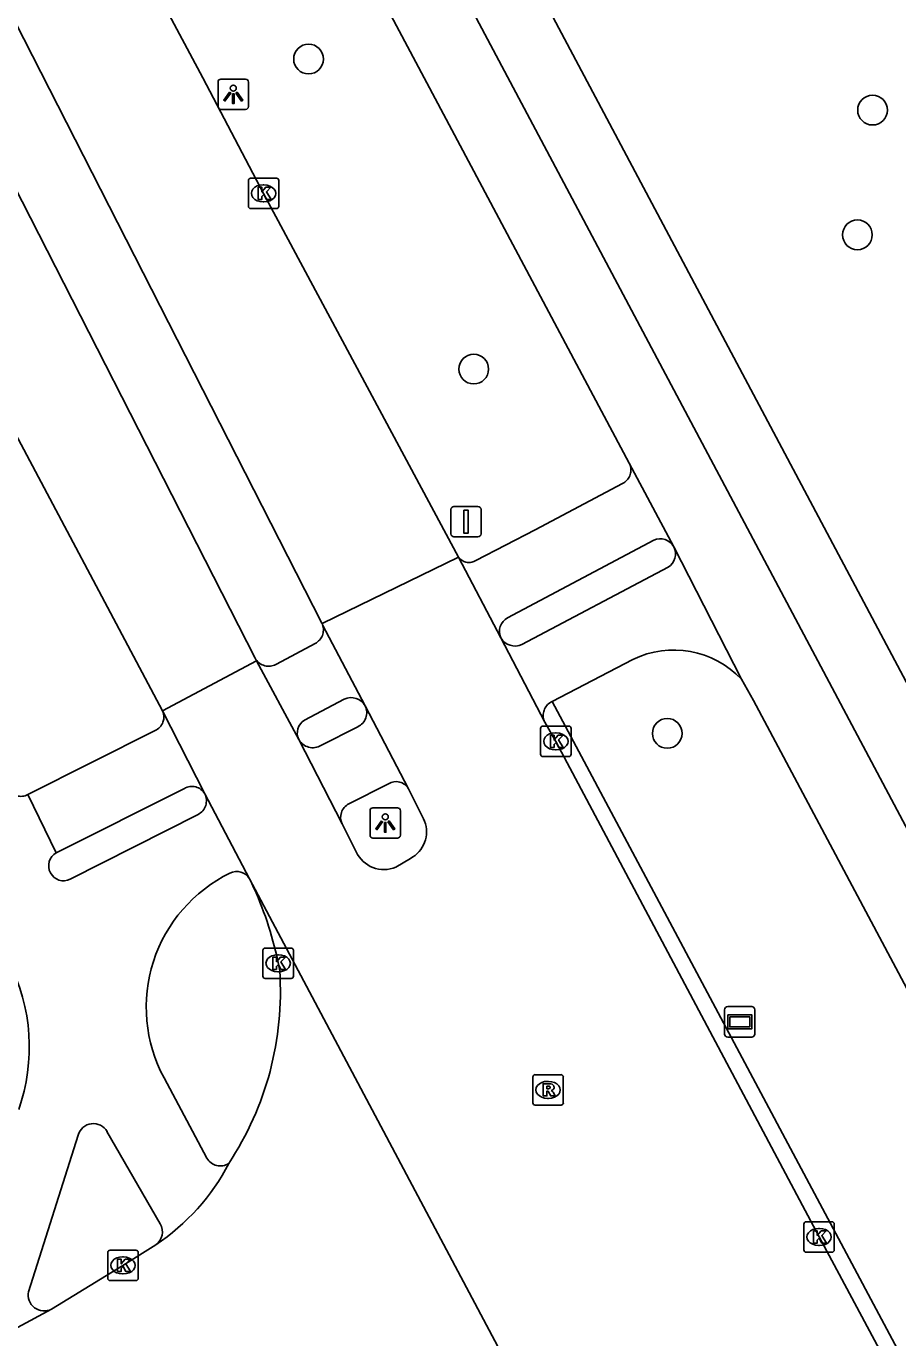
# Model space of a CAD drawing. Extents: x 158838 to 160074, y 386376 to 387776.
# Drawn here: x 159275.17 to 159303.81, y 387026.31 to 387069.43 of the extents above; entities that cross this region are included whole.
import ezdxf

# ---------------------------------------------------------------- set-up
doc = ezdxf.new("R2010")
doc.units = 0
for name, color, linetype in [('IMGEO_Berm_open', 7, 'Continuous'), ('IMGEO_Boom', 7, 'Continuous'), ('IMGEO_Fietspad_gesloten', 7, 'Continuous'), ('IMGEO_Fietspad_open', 7, 'Continuous'), ('IMGEO_Kolk', 7, 'Continuous'), ('IMGEO_Lichtpunt', 7, 'Continuous'), ('IMGEO_Rijbaan_lokaal_gesloten', 7, 'Continuous'), ('IMGEO_Rijbaan_lokaal_open', 7, 'Continuous'), ('IMGEO_Rioolput', 7, 'Continuous'), ('IMGEO_Straatnaambord', 7, 'Continuous'), ('IMGEO_Verkeersbordpaal', 7, 'Continuous'), ('IMGEO_Voetpad_open', 7, 'Continuous')]:
    doc.layers.add(name, color=color, linetype=linetype)

msp = doc.modelspace()

# ---------------------------------------------------------------- linework, layer by layer
at = {"layer": 'IMGEO_Berm_open'}
msp.add_lwpolyline([(159304.151, 387025.275), (159292.452, 387047.224)], dxfattribs=at)
at = {"layer": 'IMGEO_Boom'}
for centre in [(159284.45, 387068.349), (159302.984, 387066.669), (159302.486, 387062.568), (159289.878, 387058.155), (159296.238, 387046.179)]:
    msp.add_circle(centre, 0.489, dxfattribs=at)
at = {"layer": 'IMGEO_Fietspad_gesloten'}
for points in [[(159314.185, 387024.122), (159313.935, 387024.592), (159304.248, 387042.785), (159259.512, 387127.003), (159257.832, 387130.098)], [(159256.446, 387127.537), (159257.729, 387125.109), (159294.989, 387055.058)], [(159294.989, 387055.058), (159296.455, 387052.309)], [(159296.455, 387052.309), (159298.672, 387047.959)], [(159298.672, 387047.959), (159299.067, 387047.254), (159308.249, 387030.008)]]:
    msp.add_lwpolyline(points, dxfattribs=at)
at = {"layer": 'IMGEO_Fietspad_open'}
for points in [[(159291.462, 387049.101), (159296.266, 387051.638)], [(159295.109, 387048.608), (159292.452, 387047.224)], [(159292.452, 387047.224), (159292.412, 387047.204), (159292.375, 387047.18), (159292.339, 387047.153), (159292.306, 387047.122), (159292.276, 387047.089), (159292.249, 387047.054), (159292.226, 387047.016), (159292.205, 387046.976), (159292.189, 387046.935), (159292.176, 387046.892), (159292.167, 387046.848), (159292.162, 387046.804), (159292.161, 387046.759), (159292.164, 387046.715), (159292.171, 387046.671), (159292.182, 387046.627), (159292.197, 387046.585), (159292.215, 387046.545)], [(159284.857, 387045.778), (159286.066, 387046.398)], [(159287.08, 387044.524), (159285.778, 387043.86)], [(159275.229, 387044.169), (159276.156, 387042.251)], [(159276.617, 387041.381), (159280.82, 387043.516)], [(159279.7, 387034.855), (159281.11, 387032.213)], [(159276.88, 387032.964), (159275.25, 387027.822)], [(159279.578, 387030.05), (159277.826, 387033.085)]]:
    msp.add_lwpolyline(points, dxfattribs=at)
for centre, radius, start, end in [((159295.991, 387052.078), 0.519, 302.055, 26.4832), ((159291.233, 387049.575), 0.527, 208.4762, 295.8003), ((159296.449, 387045.861), 3.057, 43.3477, 116.0058), ((159285.858, 387046.858), 0.505, 294.338, 25.9392), ((159284.591, 387046.237), 0.531, 209.3333, 300.1299), ((159274.995, 387044.574), 0.468, 203.9621, 300.0531), ((159287.326, 387044.126), 0.468, 29.4693, 121.675), ((159280.594, 387043.961), 0.499, 296.8948, 27.0044), ((159285.991, 387043.421), 0.488, 115.9322, 206.8332), ((159276.402, 387041.824), 0.493, 120.013, 295.8239), ((159284.021, 387037.176), 4.905, 116.0597, 208.2446), ((159282.093, 387041.157), 0.482, 29.7624, 118.1126), ((159269.032, 387035.865), 6.24, 340.7823, 26.8099), ((159277.377, 387032.837), 0.513, 28.8833, 165.6946), ((159281.55, 387032.459), 0.504, 209.2425, 303.5491), ((159279.129, 387029.789), 0.519, 305.5439, 30.1979), ((159275.76, 387027.711), 0.522, 167.7025, 297.5887)]:
    msp.add_arc(centre, radius, start, end, dxfattribs=at)
at = {"layer": 'IMGEO_Kolk'}
for p, q in [((159282.471, 387063.505), (159282.471, 387064.357)), ((159282.546, 387064.431), (159283.398, 387064.431)), ((159282.959, 387064.211), (159282.984, 387064.211)), ((159283.472, 387064.357), (159283.472, 387063.505)), ((159283.398, 387063.431), (159282.546, 387063.431)), ((159282.982, 387063.651), (159282.957, 387063.651)), ((159292.076, 387045.49), (159292.076, 387046.342)), ((159292.151, 387046.416), (159293.003, 387046.416)), ((159292.564, 387046.196), (159292.589, 387046.196)), ((159293.077, 387046.342), (159293.077, 387045.49)), ((159293.003, 387045.416), (159292.151, 387045.416)), ((159292.587, 387045.636), (159292.562, 387045.636)), ((159282.95, 387038.194), (159282.95, 387039.046)), ((159283.025, 387039.12), (159283.877, 387039.12)), ((159283.438, 387038.9), (159283.463, 387038.9)), ((159283.951, 387039.046), (159283.951, 387038.194)), ((159283.461, 387038.34), (159283.436, 387038.34)), ((159283.877, 387038.12), (159283.025, 387038.12)), ((159300.725, 387029.195), (159300.725, 387030.047)), ((159300.8, 387030.121), (159301.652, 387030.121)), ((159301.213, 387029.901), (159301.238, 387029.901)), ((159301.726, 387030.047), (159301.726, 387029.195)), ((159301.236, 387029.341), (159301.211, 387029.341)), ((159277.851, 387028.261), (159277.851, 387029.113)), ((159277.926, 387029.187), (159278.778, 387029.187)), ((159278.339, 387028.967), (159278.364, 387028.967)), ((159278.852, 387029.113), (159278.852, 387028.261)), ((159301.652, 387029.121), (159300.8, 387029.121)), ((159278.362, 387028.407), (159278.337, 387028.407)), ((159278.778, 387028.187), (159277.926, 387028.187))]:
    msp.add_line(p, q, dxfattribs=at)
for points in [[(159282.471, 387063.505), (159282.471, 387064.357)], [(159282.546, 387064.431), (159283.398, 387064.431)], [(159283.472, 387064.357), (159283.472, 387063.505)], [(159282.792, 387064.131), (159282.915, 387064.131), (159282.915, 387063.98), (159283.045, 387064.131), (159283.209, 387064.131), (159283.063, 387063.98), (159283.216, 387063.731), (159283.064, 387063.731), (159282.979, 387063.895), (159282.915, 387063.828), (159282.915, 387063.731), (159282.792, 387063.731), (159282.792, 387064.131)], [(159283.398, 387063.431), (159282.546, 387063.431)], [(159292.076, 387045.49), (159292.076, 387046.342)], [(159292.151, 387046.416), (159293.003, 387046.416)], [(159292.397, 387046.116), (159292.52, 387046.116), (159292.52, 387045.965), (159292.65, 387046.116), (159292.814, 387046.116), (159292.668, 387045.965), (159292.821, 387045.716), (159292.669, 387045.716), (159292.584, 387045.88), (159292.52, 387045.813), (159292.52, 387045.716), (159292.397, 387045.716), (159292.397, 387046.116)], [(159293.077, 387046.342), (159293.077, 387045.49)], [(159293.003, 387045.416), (159292.151, 387045.416)], [(159282.95, 387038.194), (159282.95, 387039.046)], [(159283.025, 387039.12), (159283.877, 387039.12)], [(159283.271, 387038.82), (159283.394, 387038.82), (159283.394, 387038.669), (159283.524, 387038.82), (159283.688, 387038.82), (159283.542, 387038.669), (159283.695, 387038.42), (159283.543, 387038.42), (159283.458, 387038.584), (159283.394, 387038.517), (159283.394, 387038.42), (159283.271, 387038.42), (159283.271, 387038.82)], [(159283.951, 387039.046), (159283.951, 387038.194)], [(159283.877, 387038.12), (159283.025, 387038.12)], [(159300.725, 387029.195), (159300.725, 387030.047)], [(159300.8, 387030.121), (159301.652, 387030.121)], [(159301.046, 387029.821), (159301.169, 387029.821), (159301.169, 387029.67), (159301.299, 387029.821), (159301.463, 387029.821), (159301.317, 387029.67), (159301.47, 387029.421), (159301.318, 387029.421), (159301.233, 387029.585), (159301.169, 387029.518), (159301.169, 387029.421), (159301.046, 387029.421), (159301.046, 387029.821)], [(159301.726, 387030.047), (159301.726, 387029.195)], [(159277.851, 387028.261), (159277.851, 387029.113)], [(159277.926, 387029.187), (159278.778, 387029.187)], [(159278.172, 387028.887), (159278.295, 387028.887), (159278.295, 387028.736), (159278.425, 387028.887), (159278.589, 387028.887), (159278.443, 387028.736), (159278.596, 387028.487), (159278.444, 387028.487), (159278.359, 387028.651), (159278.295, 387028.584), (159278.295, 387028.487), (159278.172, 387028.487), (159278.172, 387028.887)], [(159278.852, 387029.113), (159278.852, 387028.261)], [(159301.652, 387029.121), (159300.8, 387029.121)], [(159278.778, 387028.187), (159277.926, 387028.187)]]:
    msp.add_lwpolyline(points, dxfattribs=at)
for centre, start, end in [((159282.548, 387064.355), 91.552, 178.448), ((159282.548, 387064.355), 91.552, 178.448), ((159283.396, 387064.355), 1.552, 88.448), ((159283.396, 387064.355), 1.552, 88.448), ((159282.548, 387063.507), 181.552, 268.448), ((159282.548, 387063.507), 181.552, 268.448), ((159283.396, 387063.507), 271.552, 358.448), ((159283.396, 387063.507), 271.552, 358.448), ((159292.153, 387046.34), 91.552, 178.448), ((159292.153, 387046.34), 91.552, 178.448), ((159293.001, 387046.34), 1.552, 88.448), ((159293.001, 387046.34), 1.552, 88.448), ((159292.153, 387045.492), 181.552, 268.448), ((159292.153, 387045.492), 181.552, 268.448), ((159293.001, 387045.492), 271.552, 358.448), ((159293.001, 387045.492), 271.552, 358.448), ((159283.027, 387039.044), 91.552, 178.448), ((159283.027, 387039.044), 91.552, 178.448), ((159283.875, 387039.044), 1.552, 88.448), ((159283.875, 387039.044), 1.552, 88.448), ((159283.027, 387038.196), 181.552, 268.448), ((159283.027, 387038.196), 181.552, 268.448), ((159283.875, 387038.196), 271.552, 358.448), ((159283.875, 387038.196), 271.552, 358.448), ((159300.802, 387030.045), 91.552, 178.448), ((159300.802, 387030.045), 91.552, 178.448), ((159301.65, 387030.045), 1.552, 88.448), ((159301.65, 387030.045), 1.552, 88.448), ((159277.928, 387029.111), 91.552, 178.448), ((159277.928, 387029.111), 91.552, 178.448), ((159278.776, 387029.111), 1.552, 88.448), ((159278.776, 387029.111), 1.552, 88.448), ((159300.802, 387029.197), 181.552, 268.448), ((159300.802, 387029.197), 181.552, 268.448), ((159301.65, 387029.197), 271.552, 358.448), ((159301.65, 387029.197), 271.552, 358.448), ((159277.928, 387028.263), 181.552, 268.448), ((159277.928, 387028.263), 181.552, 268.448), ((159278.776, 387028.263), 271.552, 358.448), ((159278.776, 387028.263), 271.552, 358.448)]:
    msp.add_arc(centre, 0.0765, start, end, dxfattribs=at)
for centre, major_axis, ratio, start_param, end_param in [((159282.958, 387063.931), (-0.387, 0.002), 0.722429, 4.712389, 7.853982), ((159282.983, 387063.931), (-0.39, 0.002), 0.717154, 1.570796, 4.712389), ((159292.563, 387045.916), (-0.387, 0.002), 0.722429, 4.712389, 7.853982), ((159292.588, 387045.916), (-0.39, 0.002), 0.717154, 1.570796, 4.712389), ((159283.437, 387038.62), (-0.387, 0.002), 0.722429, 4.712389, 7.853982), ((159283.462, 387038.62), (-0.39, 0.002), 0.717154, 1.570796, 4.712389), ((159301.212, 387029.621), (-0.387, 0.002), 0.722429, 4.712389, 7.853982), ((159301.237, 387029.621), (-0.39, 0.002), 0.717154, 1.570796, 4.712389), ((159278.338, 387028.687), (-0.387, 0.002), 0.722429, 4.712389, 7.853982), ((159278.363, 387028.687), (-0.39, 0.002), 0.717154, 1.570796, 4.712389)]:
    msp.add_ellipse(centre, major_axis=major_axis, ratio=ratio, start_param=start_param, end_param=end_param, dxfattribs=at)
at = {"layer": 'IMGEO_Lichtpunt'}
for p, q in [((159282.379, 387067.687), (159281.571, 387067.687)), ((159282.379, 387067.687), (159281.571, 387067.687)), ((159281.477, 387067.592), (159281.477, 387066.785)), ((159281.477, 387067.592), (159281.477, 387066.785)), ((159282.473, 387066.785), (159282.473, 387067.592)), ((159282.473, 387066.785), (159282.473, 387067.592)), ((159281.571, 387066.691), (159282.379, 387066.691)), ((159281.571, 387066.691), (159282.379, 387066.691)), ((159286.47, 387043.636), (159286.47, 387042.829)), ((159286.47, 387043.636), (159286.47, 387042.829)), ((159287.372, 387043.731), (159286.564, 387043.731)), ((159287.372, 387043.731), (159286.564, 387043.731)), ((159287.466, 387042.829), (159287.466, 387043.636)), ((159287.466, 387042.829), (159287.466, 387043.636)), ((159286.564, 387042.735), (159287.372, 387042.735)), ((159286.564, 387042.735), (159287.372, 387042.735))]:
    msp.add_line(p, q, dxfattribs=at)
for points in [[(159281.851, 387067.256), (159281.89, 387067.228), (159281.702, 387066.966), (159281.664, 387066.993), (159281.851, 387067.256)], [(159282.063, 387067.228), (159282.101, 387067.255), (159282.288, 387066.993), (159282.249, 387066.965), (159282.063, 387067.228)], [(159281.953, 387067.208), (159282, 387067.208), (159282, 387066.886), (159281.953, 387066.886), (159281.953, 387067.208)], [(159286.844, 387043.3), (159286.883, 387043.272), (159286.695, 387043.01), (159286.657, 387043.037), (159286.844, 387043.3)], [(159286.946, 387043.252), (159286.993, 387043.252), (159286.993, 387042.93), (159286.946, 387042.93), (159286.946, 387043.252)], [(159287.056, 387043.272), (159287.094, 387043.299), (159287.281, 387043.037), (159287.242, 387043.009), (159287.056, 387043.272)]]:
    msp.add_lwpolyline(points, dxfattribs=at)
for centre in [(159281.976, 387067.39), (159286.969, 387043.434)]:
    msp.add_circle(centre, 0.0994, dxfattribs=at)
for centre, start, end in [((159281.571, 387067.592), 90, 180), ((159281.571, 387067.592), 90, 180), ((159282.379, 387067.592), 0, 90), ((159282.379, 387067.592), 0, 90), ((159281.571, 387066.785), 180, 270), ((159281.571, 387066.785), 180, 270), ((159282.379, 387066.785), 270, 0), ((159282.379, 387066.785), 270, 360), ((159286.564, 387043.636), 90, 180), ((159286.564, 387043.636), 90, 180), ((159287.372, 387043.636), 0, 90), ((159287.372, 387043.636), 0, 90), ((159286.564, 387042.829), 180, 270), ((159286.564, 387042.829), 180, 270), ((159287.372, 387042.829), 270, 0), ((159287.372, 387042.829), 270, 360)]:
    msp.add_arc(centre, 0.0946, start, end, dxfattribs=at)
at = {"layer": 'IMGEO_Rijbaan_lokaal_gesloten'}
for points in [[(159289.372, 387051.973), (159282.971, 387063.93), (159280.972, 387067.73), (159273.362, 387081.973), (159253.253, 387119.862), (159251.577, 387122.927), (159250.755, 387124.426)], [(159247.673, 387122.786), (159284.887, 387049.796), (159284.892, 387049.786)], [(159282.694, 387048.649), (159245.482, 387121.606)], [(159279.646, 387046.923), (159274.342, 387056.94), (159265.209, 387074.119), (159255.82, 387091.76), (159244.354, 387113.334), (159241.175, 387119.339)], [(159284.892, 387049.786), (159289.372, 387051.973)], [(159290.77, 387049.324), (159289.372, 387051.973)], [(159284.892, 387049.786), (159284.913, 387049.747), (159286.312, 387047.079)], [(159292.215, 387046.545), (159290.77, 387049.324)], [(159282.737, 387048.568), (159279.646, 387046.923)], [(159282.694, 387048.649), (159282.737, 387048.568)], [(159284.128, 387045.977), (159282.737, 387048.568)], [(159286.312, 387047.079), (159287.733, 387044.356)], [(159279.646, 387046.923), (159281.039, 387044.188)], [(159303.46, 387025.451), (159301.225, 387029.621), (159292.576, 387045.916), (159292.215, 387046.545)], [(159285.556, 387043.201), (159284.128, 387045.977)], [(159281.039, 387044.188), (159282.512, 387041.396)], [(159287.733, 387044.356), (159288.198, 387043.434), (159288.229, 387043.373), (159288.264, 387043.291), (159288.291, 387043.207), (159288.311, 387043.12), (159288.322, 387043.031), (159288.326, 387042.943), (159288.322, 387042.854), (159288.31, 387042.765), (159288.29, 387042.679), (159288.262, 387042.594), (159288.227, 387042.512), (159288.185, 387042.434), (159288.136, 387042.36), (159288.08, 387042.29), (159288.018, 387042.226), (159287.951, 387042.167), (159287.879, 387042.115), (159287.803, 387042.069), (159287.322, 387041.78)], [(159286.014, 387042.288), (159285.556, 387043.201)], [(159282.512, 387041.396), (159293.666, 387020.365)]]:
    msp.add_lwpolyline(points, dxfattribs=at)
msp.add_arc((159286.926, 387042.698), 1, 204.2129, 293.3368, dxfattribs=at)
at = {"layer": 'IMGEO_Rijbaan_lokaal_open'}
for points in [[(159283.404, 387038.86), (159283.503, 387038.368)], [(159279.431, 387029.366), (159278.348, 387028.686), (159276.002, 387027.248)], [(159276.002, 387027.248), (159271.667, 387024.911)]]:
    msp.add_lwpolyline(points, dxfattribs=at)
for centre, radius, start, end in [((159271.997, 387036.273), 11.696, 12.7796, 25.9775), ((159273.239, 387037.697), 10.286, 326.6294, 3.74), ((159275.461, 387035.34), 7.172, 303.6066, 332.6016)]:
    msp.add_arc(centre, radius, start, end, dxfattribs=at)
at = {"layer": 'IMGEO_Rioolput'}
for p, q in [((159291.821, 387034.031), (159291.821, 387034.883)), ((159291.896, 387034.957), (159292.748, 387034.957)), ((159292.822, 387034.883), (159292.822, 387034.031)), ((159292.309, 387034.737), (159292.334, 387034.737)), ((159292.332, 387034.177), (159292.307, 387034.177)), ((159292.748, 387033.957), (159291.896, 387033.957))]:
    msp.add_line(p, q, dxfattribs=at)
for points in [[(159291.821, 387034.031), (159291.821, 387034.883)], [(159291.896, 387034.957), (159292.748, 387034.957)], [(159292.822, 387034.883), (159292.822, 387034.031)], [(159292.41, 387034.655), (159292.158, 387034.657), (159292.158, 387034.257)], [(159292.336, 387034.576), (159292.282, 387034.576), (159292.282, 387034.495)], [(159292.282, 387034.495), (159292.334, 387034.495)], [(159292.158, 387034.257), (159292.282, 387034.257), (159292.282, 387034.419), (159292.293, 387034.419)], [(159292.34, 387034.39), (159292.411, 387034.257), (159292.551, 387034.257), (159292.486, 387034.383)], [(159292.748, 387033.957), (159291.896, 387033.957)]]:
    msp.add_lwpolyline(points, dxfattribs=at)
for centre, radius, start, end in [((159291.898, 387034.881), 0.0765, 91.552, 178.448), ((159291.898, 387034.881), 0.0765, 91.552, 178.448), ((159292.746, 387034.881), 0.0765, 1.552, 88.448), ((159292.746, 387034.881), 0.0765, 1.552, 88.448), ((159292.318, 387034.684), 0.19, 274.7715, 282.9687), ((159292.342, 387034.48), 0.0964, 77.0061, 93.1865), ((159292.356, 387034.537), 0.0378, 276.6634, 79.6772), ((159292.409, 387034.545), 0.109, 350.3612, 89.416), ((159292.407, 387034.545), 0.112, 277.5842, 350.9817), ((159291.898, 387034.033), 0.0765, 181.552, 268.448), ((159291.898, 387034.033), 0.0765, 181.552, 268.448), ((159292.292, 387034.366), 0.0533, 26.0293, 88.6989), ((159292.391, 387034.33), 0.108, 29.5134, 73.7905), ((159292.746, 387034.033), 0.0765, 271.552, 358.448), ((159292.746, 387034.033), 0.0765, 271.552, 358.448)]:
    msp.add_arc(centre, radius, start, end, dxfattribs=at)
for centre, major_axis, ratio, start_param, end_param in [((159292.308, 387034.457), (-0.387, 0.002), 0.722429, 4.712389, 7.853982), ((159292.333, 387034.457), (-0.39, 0.002), 0.717154, 1.570796, 4.712389)]:
    msp.add_ellipse(centre, major_axis=major_axis, ratio=ratio, start_param=start_param, end_param=end_param, dxfattribs=at)
at = {"layer": 'IMGEO_Straatnaambord'}
for p, q in [((159298.123, 387036.294), (159298.123, 387037.094)), ((159298.123, 387037.094), (159298.123, 387036.294)), ((159298.223, 387037.194), (159299.013, 387037.194)), ((159299.013, 387037.194), (159298.223, 387037.194)), ((159299.113, 387037.094), (159299.113, 387036.294)), ((159299.113, 387036.294), (159299.113, 387037.094)), ((159299.013, 387036.194), (159298.223, 387036.194)), ((159298.223, 387036.194), (159299.013, 387036.194))]:
    msp.add_line(p, q, dxfattribs=at)
for points in [[(159298.224, 387036.926), (159299.012, 387036.926), (159299.012, 387036.462), (159298.224, 387036.462), (159298.224, 387036.926)], [(159298.289, 387036.861), (159298.289, 387036.527), (159298.947, 387036.527), (159298.947, 387036.861), (159298.289, 387036.861)]]:
    msp.add_lwpolyline(points, dxfattribs=at)
for centre, start, end in [((159298.223, 387037.094), 90, 180), ((159298.223, 387037.094), 90, 180), ((159299.013, 387037.094), 0, 90), ((159299.013, 387037.094), 360, 90), ((159298.223, 387036.294), 180, 270), ((159298.223, 387036.294), 180, 270), ((159299.013, 387036.294), 270, 0), ((159299.013, 387036.294), 270, 0)]:
    msp.add_arc(centre, 0.1, start, end, dxfattribs=at)
at = {"layer": 'IMGEO_Verkeersbordpaal'}
for p, q in [((159289.127, 387052.738), (159289.127, 387053.538)), ((159289.127, 387053.538), (159289.127, 387052.738)), ((159289.227, 387053.638), (159290.017, 387053.638)), ((159290.017, 387053.638), (159289.227, 387053.638)), ((159290.117, 387053.538), (159290.117, 387052.738)), ((159290.117, 387052.738), (159290.117, 387053.538)), ((159290.017, 387052.638), (159289.227, 387052.638)), ((159289.227, 387052.638), (159290.017, 387052.638))]:
    msp.add_line(p, q, dxfattribs=at)
msp.add_lwpolyline([(159289.547, 387053.513), (159289.697, 387053.513), (159289.697, 387052.763), (159289.547, 387052.763), (159289.547, 387053.513)], dxfattribs=at)
for centre, start, end in [((159289.227, 387053.538), 90, 180), ((159289.227, 387053.538), 90, 180), ((159290.017, 387053.538), 0, 90), ((159290.017, 387053.538), 360, 90), ((159289.227, 387052.738), 180, 270), ((159289.227, 387052.738), 180, 270), ((159290.017, 387052.738), 270, 0), ((159290.017, 387052.738), 270, 0)]:
    msp.add_arc(centre, 0.1, start, end, dxfattribs=at)
at = {"layer": 'IMGEO_Voetpad_open'}
for points in [[(159343.9, 386973.093), (159329.563, 387000), (159317.744, 387022.183), (159315.894, 387025.664), (159305.108, 387045.958), (159287.565, 387078.987), (159274.488, 387103.639), (159264.081, 387123.241), (159260.709, 387129.351), (159258.414, 387133.568), (159258.621, 387134.669)], [(159289.372, 387051.973), (159289.396, 387051.943), (159289.423, 387051.915), (159289.451, 387051.89), (159289.483, 387051.868), (159289.515, 387051.848), (159289.55, 387051.831), (159289.586, 387051.818), (159289.623, 387051.808), (159289.661, 387051.801), (159289.699, 387051.797), (159289.737, 387051.797), (159289.776, 387051.8), (159289.813, 387051.807), (159289.85, 387051.817), (159289.886, 387051.831), (159289.921, 387051.847), (159289.951, 387051.865), (159291.899, 387052.87), (159294.771, 387054.396), (159294.809, 387054.417), (159294.845, 387054.441), (159294.879, 387054.469), (159294.911, 387054.499), (159294.939, 387054.532), (159294.965, 387054.568), (159294.987, 387054.605), (159295.005, 387054.645), (159295.021, 387054.686), (159295.032, 387054.728), (159295.039, 387054.771), (159295.043, 387054.814), (159295.043, 387054.858), (159295.039, 387054.901), (159295.031, 387054.944), (159295.019, 387054.986), (159295.004, 387055.027), (159294.989, 387055.058)], [(159295.794, 387052.526), (159290.989, 387049.982)], [(159284.892, 387049.786), (159284.909, 387049.745), (159284.922, 387049.702), (159284.931, 387049.659), (159284.936, 387049.615), (159284.938, 387049.571), (159284.935, 387049.526), (159284.928, 387049.482), (159284.918, 387049.439), (159284.904, 387049.397), (159284.886, 387049.357), (159284.864, 387049.318), (159284.839, 387049.281), (159284.811, 387049.247), (159284.78, 387049.215), (159284.747, 387049.186), (159284.71, 387049.16), (159284.672, 387049.138), (159283.396, 387048.453), (159283.37, 387048.439), (159283.328, 387048.421), (159283.285, 387048.406), (159283.24, 387048.395), (159283.195, 387048.389), (159283.149, 387048.386), (159283.103, 387048.388), (159283.057, 387048.393), (159283.012, 387048.403), (159282.968, 387048.416), (159282.926, 387048.434), (159282.885, 387048.455), (159282.847, 387048.48), (159282.81, 387048.508), (159282.777, 387048.539), (159282.746, 387048.573), (159282.718, 387048.61), (159282.694, 387048.649)], [(159284.317, 387046.614), (159285.619, 387047.302)], [(159275.229, 387044.169), (159279.404, 387046.274)], [(159280.368, 387044.364), (159276.156, 387042.251)]]:
    msp.add_lwpolyline(points, dxfattribs=at)
for centre, radius, start, end in [((159296.008, 387052.064), 0.509, 28.7621, 114.8889), ((159291.236, 387049.534), 0.511, 118.9012, 204.2812), ((159285.848, 387046.826), 0.528, 28.5937, 115.731), ((159279.215, 387046.714), 0.479, 293.2068, 25.8941), ((159284.575, 387046.191), 0.496, 121.386, 205.5624), ((159280.618, 387043.951), 0.483, 29.4037, 121.2017)]:
    msp.add_arc(centre, radius, start, end, dxfattribs=at)

doc.saveas('drawing.dxf')
